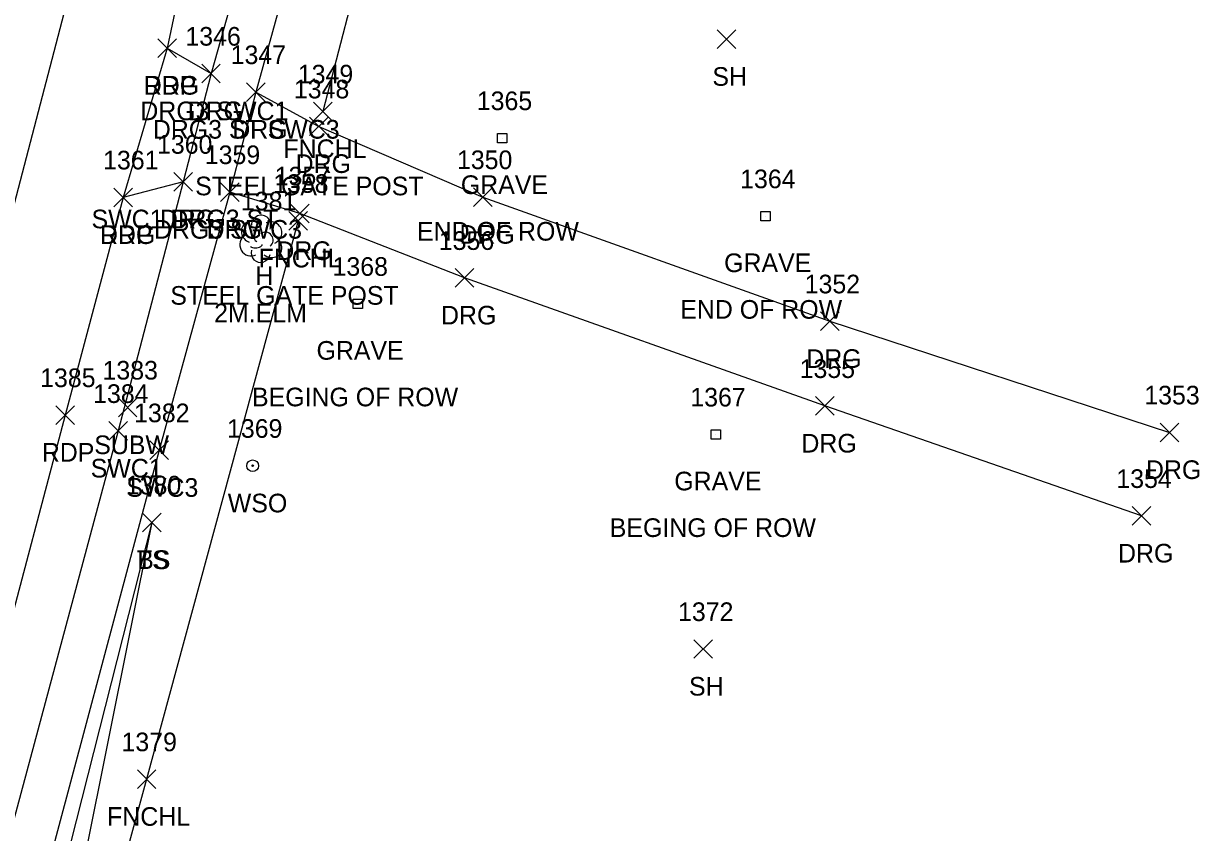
# Model space of a CAD drawing. Extents: x 1477930 to 1480780, y 774090 to 784647.
# Drawn here: x 1479353.8 to 1479480.1, y 774335.2 to 774422 of the extents above; entities that cross this region are included whole.
import ezdxf

# ---------------------------------------------------------------- set-up
doc = ezdxf.new("R2010")
doc.units = 0
for name, color, linetype in [('L_A', 7, 'Continuous'), ('L_C', 7, 'Continuous'), ('L_I', 7, 'Continuous'), ('L_TIC', 7, 'Continuous'), ('LCEM', 7, 'Continuous'), ('LELB', 7, 'Continuous'), ('LFNC', 7, 'Continuous'), ('LTD', 7, 'Continuous'), ('P_A', 7, 'Continuous'), ('P_I', 7, 'Continuous'), ('P_TIC', 7, 'Continuous'), ('PET', 7, 'Continuous'), ('PRC', 7, 'Continuous'), ('R_A', 7, 'Continuous'), ('R_I', 7, 'Continuous'), ('R_TIC', 7, 'Continuous'), ('RDG', 7, 'Continuous'), ('RSW', 7, 'Continuous'), ('U_A', 7, 'Continuous'), ('U_I', 7, 'Continuous'), ('U_TIC', 7, 'Continuous'), ('UWV', 7, 'Continuous')]:
    doc.layers.add(name, color=color, linetype=linetype)

msp = doc.modelspace()

# ---------------------------------------------------------------- linework, layer by layer
at = {"layer": 'L_TIC'}
for points in [[(1479428.32, 774419.33), (1479430.32, 774421.33)], [(1479430.32, 774419.33), (1479428.32, 774421.33)], [(1479384.99, 774411.58), (1479386.99, 774413.58)], [(1479386.99, 774411.58), (1479384.99, 774413.58)], [(1479382.33, 774399.84), (1479384.33, 774401.84)], [(1479384.33, 774399.84), (1479382.33, 774401.84)], [(1479366.6, 774367.48), (1479368.6, 774369.48)], [(1479368.6, 774367.48), (1479366.6, 774369.48)], [(1479366.6, 774367.48), (1479368.6, 774369.48)], [(1479368.6, 774367.48), (1479366.6, 774369.48)], [(1479425.81, 774353.9), (1479427.81, 774355.9)], [(1479427.81, 774353.9), (1479425.81, 774355.9)], [(1479366.06, 774339.93), (1479368.06, 774341.93)], [(1479368.06, 774339.93), (1479366.06, 774341.93)]]:
    msp.add_lwpolyline(points, dxfattribs=at)
at = {"layer": 'LCEM'}
for p, q in [((1479404.75, 774409.22), (1479404.75, 774410.22)), ((1479404.75, 774410.22), (1479405.75, 774410.22)), ((1479405.75, 774409.22), (1479404.75, 774409.22)), ((1479405.25, 774409.72), (1479405.25, 774409.72)), ((1479405.25, 774409.72), (1479405.25, 774409.72)), ((1479405.75, 774410.22), (1479405.75, 774409.22)), ((1479433.03, 774400.83), (1479433.03, 774401.83)), ((1479433.03, 774401.83), (1479434.03, 774401.83)), ((1479434.03, 774401.83), (1479434.03, 774400.83)), ((1479434.03, 774400.83), (1479433.03, 774400.83)), ((1479433.53, 774401.34), (1479433.53, 774401.34)), ((1479433.53, 774401.34), (1479433.53, 774401.34)), ((1479389.25, 774391.44), (1479389.25, 774392.44)), ((1479389.25, 774392.44), (1479390.25, 774392.44)), ((1479390.25, 774391.44), (1479389.25, 774391.44)), ((1479389.76, 774391.94), (1479389.76, 774391.94)), ((1479389.76, 774391.94), (1479389.76, 774391.94)), ((1479390.25, 774392.44), (1479390.25, 774391.44)), ((1479427.68, 774377.42), (1479427.68, 774378.42)), ((1479427.68, 774378.42), (1479428.68, 774378.42)), ((1479428.18, 774377.92), (1479428.18, 774377.92)), ((1479428.18, 774377.92), (1479428.18, 774377.92)), ((1479428.68, 774378.42), (1479428.68, 774377.42)), ((1479428.68, 774377.42), (1479427.68, 774377.42))]:
    msp.add_line(p, q, dxfattribs=at)
at = {"layer": 'LELB'}
for points in [[(1479367.6, 774368.48), (1479355.72, 774321.64), (1479350.75, 774303.51)], [(1479367.6, 774368.48), (1479358.14, 774321.23), (1479353.88, 774302.08)]]:
    msp.add_lwpolyline(points, dxfattribs=at)
at = {"layer": 'LFNC'}
for points in [[(1479404.99, 774480.71), (1479390.75, 774430.91), (1479385.99, 774412.58)], [(1479383.33, 774400.84), (1479367.06, 774340.93), (1479358.17, 774308.4)]]:
    msp.add_lwpolyline(points, dxfattribs=at)
at = {"layer": 'LTD'}
msp.add_line((1479379.31, 774398.96), (1479379.31, 774398.96), dxfattribs=at)
msp.add_line((1479379.31, 774398.96), (1479379.31, 774398.96), dxfattribs=at)
msp.add_arc((1479379.35, 774400.39), 1.05, 335.5272, 180.9563, dxfattribs=at)
for centre, major_axis, ratio, start_param, end_param in [((1479378.52, 774399.62), (1.21, -0.51), 0.895232, 1.570796, 4.712389), ((1479379.1, 774399.42), (-0.208, -0.792), 0.645439, 3.141593, 6.283185), ((1479380.35, 774399.54), (-1.14, -0.48), 0.949671, 1.570796, 4.712389), ((1479378.22, 774398.25), (0.58, -1.04), 0.959034, 3.141593, 6.283185), ((1479379.81, 774398.79), (-0.5, 0.667), 0.989748, 3.141593, 6.283185), ((1479380.31, 774398.12), (-1.09, 0.79), 0.841452, 1.570796, 4.712389), ((1479379.31, 774397.46), (0.26, 1.06), 0.942809, 1.570796, 4.712389), ((1479378.85, 774398.21), (-0.625, -0.083), 0.423636, 0, 3.141593)]:
    msp.add_ellipse(centre, major_axis=major_axis, ratio=ratio, start_param=start_param, end_param=end_param, dxfattribs=at)
at = {"layer": 'P_TIC'}
for points in [[(1479368.27, 774418.38), (1479370.27, 774420.38)], [(1479370.27, 774418.38), (1479368.27, 774420.38)], [(1479363.55, 774402.36), (1479365.55, 774404.36)], [(1479365.55, 774402.36), (1479363.55, 774404.36)], [(1479357.32, 774379), (1479359.32, 774381)], [(1479359.32, 774379), (1479357.32, 774381)]]:
    msp.add_lwpolyline(points, dxfattribs=at)
at = {"layer": 'PET'}
msp.add_lwpolyline([(1479393.7, 774517.71), (1479389.34, 774499.77), (1479385.65, 774485.2), (1479372.47, 774434.64), (1479369.27, 774419.38), (1479364.55, 774403.36), (1479358.32, 774380), (1479344.31, 774327.21), (1479344.11, 774325.21), (1479340.22, 774308.9), (1479335.03, 774292.91), (1479323.53, 774246.41), (1479312.91, 774202.88), (1479309.56, 774191.22), (1479295.39, 774137.13)], dxfattribs=at)
at = {"layer": 'PRC'}
msp.add_lwpolyline([(1479418.32, 774694.97), (1479413.6, 774667.54), (1479403.41, 774616.88), (1479393.18, 774569.31), (1479382.15, 774520.62), (1479370.95, 774473.44), (1479362, 774437.8), (1479350.26, 774392.93), (1479347.88, 774382.5), (1479334.29, 774330.6), (1479333.84, 774328.63), (1479325.02, 774295.54), (1479313.51, 774250.57), (1479296.99, 774187.82), (1479284.93, 774140.68)], dxfattribs=at)
at = {"layer": 'R_TIC'}
for points in [[(1479368.27, 774418.38), (1479370.27, 774420.38)], [(1479370.27, 774418.38), (1479368.27, 774420.38)], [(1479372.97, 774415.64), (1479374.97, 774417.64)], [(1479374.97, 774415.64), (1479372.97, 774417.64)], [(1479372.97, 774415.64), (1479374.97, 774417.64)], [(1479374.97, 774415.64), (1479372.97, 774417.64)], [(1479377.78, 774413.66), (1479379.78, 774415.66)], [(1479379.78, 774413.66), (1479377.78, 774415.66)], [(1479377.78, 774413.66), (1479379.78, 774415.66)], [(1479379.78, 774413.66), (1479377.78, 774415.66)], [(1479384.56, 774409.98), (1479386.56, 774411.98)], [(1479386.56, 774409.98), (1479384.56, 774411.98)], [(1479369.99, 774404.04), (1479371.99, 774406.04)], [(1479371.99, 774404.04), (1479369.99, 774406.04)], [(1479369.99, 774404.04), (1479371.99, 774406.04)], [(1479371.99, 774404.04), (1479369.99, 774406.04)], [(1479363.55, 774402.36), (1479365.55, 774404.36)], [(1479365.55, 774402.36), (1479363.55, 774404.36)], [(1479375, 774402.93), (1479377, 774404.93)], [(1479377, 774402.93), (1479375, 774404.93)], [(1479375, 774402.93), (1479377, 774404.93)], [(1479377, 774402.93), (1479375, 774404.93)], [(1479402.16, 774402.39), (1479404.16, 774404.39)], [(1479404.16, 774402.39), (1479402.16, 774404.39)], [(1479382.5, 774400.64), (1479384.5, 774402.64)], [(1479384.5, 774400.64), (1479382.5, 774402.64)], [(1479400.18, 774393.72), (1479402.18, 774395.72)], [(1479402.18, 774393.72), (1479400.18, 774395.72)], [(1479439.41, 774389.06), (1479441.41, 774391.06)], [(1479441.41, 774389.06), (1479439.41, 774391.06)], [(1479438.88, 774379.98), (1479440.88, 774381.98)], [(1479440.88, 774379.98), (1479438.88, 774381.98)], [(1479363.01, 774377.3), (1479365.01, 774379.3)], [(1479365.01, 774377.3), (1479363.01, 774379.3)], [(1479475.89, 774377.14), (1479477.89, 774379.14)], [(1479477.89, 774377.14), (1479475.89, 774379.14)], [(1479367.41, 774375.23), (1479369.41, 774377.23)], [(1479369.41, 774375.23), (1479367.41, 774377.23)], [(1479472.89, 774368.18), (1479474.89, 774370.18)], [(1479474.89, 774368.18), (1479472.89, 774370.18)]]:
    msp.add_lwpolyline(points, dxfattribs=at)
at = {"layer": 'RDG'}
for points in [[(1479369.27, 774419.38), (1479373.97, 774416.64)], [(1479378.78, 774414.66), (1479385.56, 774410.98), (1479403.16, 774403.39), (1479440.41, 774390.06), (1479476.89, 774378.14)], [(1479370.99, 774405.04), (1479364.55, 774403.36)], [(1479473.89, 774369.18), (1479439.88, 774380.98), (1479401.18, 774394.72), (1479383.5, 774401.64), (1479376, 774403.93)]]:
    msp.add_lwpolyline(points, dxfattribs=at)
at = {"layer": 'RSW'}
for points in [[(1479445.73, 774683.18), (1479436.47, 774645.61), (1479432.44, 774628.24), (1479428.42, 774611.14), (1479416.86, 774563.55), (1479405.32, 774516.05), (1479399.83, 774493.77), (1479397.14, 774483.55), (1479383.7, 774432.42), (1479378.78, 774414.66), (1479376, 774403.93), (1479368.41, 774376.23), (1479354.39, 774323.87), (1479354.03, 774322.36), (1479349.26, 774304.31), (1479346.2, 774292.81), (1479333.15, 774243.56), (1479321.64, 774199.64), (1479319.46, 774190.5)], [(1479439.59, 774678.84), (1479428.06, 774631.68), (1479427.69, 774629.39), (1479423.62, 774612.61), (1479412.13, 774564.62), (1479400.05, 774515.9), (1479395.35, 774496.7), (1479392.07, 774484.83), (1479378.7, 774433.47), (1479373.97, 774416.64), (1479370.99, 774405.04), (1479364.01, 774378.3), (1479349.72, 774325.26), (1479349.32, 774323.81), (1479344.48, 774305.55), (1479341.14, 774293.48), (1479328.32, 774245.21), (1479314.62, 774191.4)]]:
    msp.add_lwpolyline(points, dxfattribs=at)
at = {"layer": 'U_TIC'}
for points in [[(1479364.02, 774379.81), (1479366.02, 774381.81)], [(1479366.02, 774379.81), (1479364.02, 774381.81)]]:
    msp.add_lwpolyline(points, dxfattribs=at)
at = {"layer": 'UWV'}
for radius in [0.625, 0.0833]:
    msp.add_circle((1479378.44, 774374.56), radius, dxfattribs=at)

# ---------------------------------------------------------------- texts
at = {"layer": 'L_A'}
for s, p in [('SH', (1479427.81, 774415.33)), ('FNCHL', (1479381.74, 774407.58)), ('GRAVE', (1479400.8, 774403.72)), ('FNCHL', (1479379.08, 774395.84)), ('GRAVE', (1479429.07, 774395.34)), ('H', (1479378.74, 774393.96)), ('GRAVE', (1479385.3, 774385.94)), ('GRAVE', (1479423.72, 774371.92)), ('TS', (1479366.01, 774363.48)), ('BS', (1479366.04, 774363.48)), ('SH', (1479425.3, 774349.9)), ('FNCHL', (1479362.81, 774335.93))]:
    msp.add_text(s, height=2, dxfattribs=at).set_placement(p)
at = {"layer": 'L_C'}
for s, p in [('STEEL GATE POST', (1479372.27, 774403.58)), ('END OF ROW', (1479396.09, 774398.72)), ('STEEL GATE POST', (1479369.6, 774391.84)), ('2M.ELM', (1479374.31, 774389.96)), ('END OF ROW', (1479424.36, 774390.34)), ('BEGING OF ROW', (1479378.37, 774380.94)), ('BEGING OF ROW', (1479416.79, 774366.92))]:
    msp.add_text(s, height=2, dxfattribs=at).set_placement(p)
at = {"layer": 'L_I'}
for s, p in [('1349', (1479383.29, 774415.58)), ('1365', (1479402.51, 774412.72)), ('1358', (1479380.64, 774403.84)), ('1364', (1479430.79, 774404.34)), ('1381', (1479377.18, 774401.96)), ('1368', (1479387.02, 774394.94)), ('1367', (1479425.44, 774380.92)), ('1380', (1479364.82, 774371.48)), ('1380', (1479364.82, 774371.48)), ('1372', (1479424.12, 774357.9)), ('1379', (1479364.36, 774343.93))]:
    msp.add_text(s, height=2, dxfattribs=at).set_placement(p)
at = {"layer": 'P_A'}
for p in [(1479366.75, 774414.38), (1479362.04, 774398.36), (1479355.8, 774375)]:
    msp.add_text('RDP', height=2, dxfattribs=at).set_placement(p)
at = {"layer": 'P_I'}
for s, p in [('1361', (1479362.38, 774406.36)), ('1385', (1479355.62, 774383))]:
    msp.add_text(s, height=2, dxfattribs=at).set_placement(p)
at = {"layer": 'R_A'}
for s, p in [('DRG', (1479366.75, 774414.38)), ('DRG3 SWC1', (1479366.38, 774411.64)), ('DRG', (1479371.45, 774411.64)), ('DRG3 ST SWC3', (1479367.72, 774409.66)), ('DRG', (1479376.26, 774409.66)), ('DRG', (1479383.05, 774405.98)), ('SWC1 DRG3 ST', (1479361.14, 774400.04)), ('DRG', (1479368.48, 774400.04)), ('DRG', (1479362.04, 774398.36)), ('DRG3 SWC3', (1479367.84, 774398.93)), ('DRG', (1479373.49, 774398.93)), ('DRG', (1479400.65, 774398.39)), ('DRG', (1479380.99, 774396.64)), ('DRG', (1479398.67, 774389.72)), ('DRG', (1479437.9, 774385.06)), ('DRG', (1479437.37, 774375.98)), ('SWC1', (1479361.05, 774373.3)), ('DRG', (1479474.37, 774373.14)), ('SWC3', (1479364.88, 774371.23)), ('DRG', (1479471.37, 774364.18))]:
    msp.add_text(s, height=2, dxfattribs=at).set_placement(p)
at = {"layer": 'R_I'}
for s, p in [('1346', (1479371.22, 774419.64)), ('1346', (1479371.22, 774419.64)), ('1347', (1479376.08, 774417.66)), ('1347', (1479376.08, 774417.66)), ('1348', (1479382.87, 774413.98)), ('1360', (1479368.17, 774408.04)), ('1360', (1479368.17, 774408.04)), ('1361', (1479362.38, 774406.36)), ('1359', (1479373.3, 774406.93)), ('1359', (1479373.3, 774406.93)), ('1350', (1479400.38, 774406.39)), ('1357', (1479380.81, 774404.64)), ('1356', (1479398.43, 774397.72)), ('1352', (1479437.72, 774393.06)), ('1355', (1479437.18, 774383.98)), ('1384', (1479361.31, 774381.3)), ('1353', (1479474.19, 774381.14)), ('1382', (1479365.71, 774379.23)), ('1354', (1479471.19, 774372.18))]:
    msp.add_text(s, height=2, dxfattribs=at).set_placement(p)
at = {"layer": 'U_A'}
for s, p in [('SUBW', (1479361.43, 774375.81)), ('WSO', (1479375.77, 774369.56))]:
    msp.add_text(s, height=2, dxfattribs=at).set_placement(p)
at = {"layer": 'U_I'}
for s, p in [('1383', (1479362.32, 774383.81)), ('1369', (1479375.69, 774377.56))]:
    msp.add_text(s, height=2, dxfattribs=at).set_placement(p)

doc.saveas('drawing.dxf')
